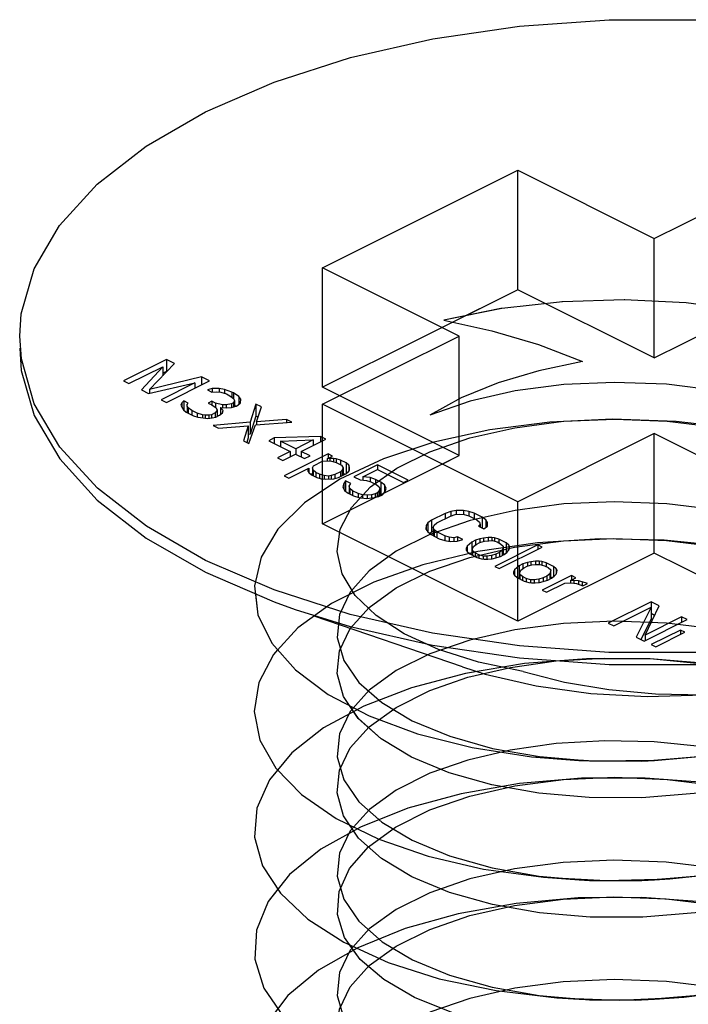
# Paper-space layout '005_EXP_CORICANT_PE_DRAWING_3_1' of a CAD drawing. Header units: millimetres. Extents: x 6 to 413, y 7 to 290.
# Tile 353 of 362: x 255.984 to 256.42, y 265.819 to 266.462. Entities that reach past the tile are written whole.
import ezdxf

# ---------------------------------------------------------------- set-up
doc = ezdxf.new("R2010")
doc.units = ezdxf.units.MM
doc.header["$LTSCALE"] = 23.1
doc.layers.get('0').update_dxf_attribs({"linetype": 'CONTINUOUS'})
doc.layers.add('124100000694A_M3X4P5_C_NI_BL130', color=7, linetype='CONTINUOUS')

# ---------------------------------------------------------------- blocks, each defined once
blk = doc.blocks.new('124100000694A_M3X4P5_C_NI_BL130', base_point=(256.39792, 265.95599))
at = {"layer": '124100000694A_M3X4P5_C_NI_BL130', "color": 7, "linetype": 'Continuous'}
for p, q in [((256.18155, 266.29966), (256.30882, 266.3633)), ((256.30882, 266.28535), (256.30882, 266.3633)), ((256.30882, 266.3633), (256.39792, 266.31875)), ((256.39792, 266.31875), (256.48702, 266.3633)), ((256.39792, 266.24081), (256.39792, 266.31875)), ((256.27064, 266.25511), (256.18155, 266.29966)), ((256.30882, 266.28535), (256.25949, 266.26068)), ((256.39792, 266.24081), (256.30882, 266.28535)), ((256.39792, 266.24081), (256.48702, 266.28535)), ((255.985, 266.24016), (255.98392, 266.25511)), ((256.18155, 266.21056), (256.27064, 266.25511)), ((256.27064, 266.17717), (256.27064, 266.25511)), ((256.07972, 266.23983), (256.05172, 266.22583)), ((256.0687, 266.22032), (256.08497, 266.23721)), ((256.07972, 266.23983), (256.07972, 266.23204)), ((256.08497, 266.23721), (256.07972, 266.23983)), ((256.05522, 266.22408), (256.07726, 266.23511)), ((256.07726, 266.23511), (256.06339, 266.22)), ((256.07726, 266.23511), (256.07726, 266.22921)), ((256.07972, 266.23204), (256.07726, 266.23081)), ((256.0799, 266.23195), (256.07972, 266.23204)), ((256.05172, 266.22583), (256.05522, 266.22408)), ((256.06805, 266.21767), (256.09827, 266.22461)), ((256.10247, 266.22846), (256.0687, 266.22032)), ((256.09827, 266.22461), (256.07622, 266.21358)), ((256.07972, 266.21183), (256.10772, 266.22583)), ((256.09827, 266.22461), (256.09827, 266.22111)), ((256.10247, 266.22846), (256.10247, 266.22321)), ((256.10772, 266.22583), (256.10247, 266.22846)), ((256.06339, 266.22), (256.06805, 266.21767)), ((256.0687, 266.22032), (256.0687, 266.21782)), ((256.10939, 266.22083), (256.10642, 266.21993)), ((256.10642, 266.21993), (256.10934, 266.21847)), ((256.10934, 266.21847), (256.11229, 266.21878)), ((256.1141, 266.22086), (256.10939, 266.22083)), ((256.10939, 266.22083), (256.10939, 266.21847)), ((256.11229, 266.21878), (256.11523, 266.2185)), ((256.1141, 266.22086), (256.1141, 266.2185)), ((256.11763, 266.22029), (256.1141, 266.22086)), ((256.11523, 266.2185), (256.11874, 266.21734)), ((256.11763, 266.22029), (256.11763, 266.21771)), ((256.12231, 266.21854), (256.11763, 266.22029)), ((256.11874, 266.21734), (256.12108, 266.21618)), ((256.12231, 266.21854), (256.12231, 266.21525)), ((256.12347, 266.21796), (256.12231, 266.21854)), ((256.12347, 266.21796), (256.12347, 266.21442)), ((256.12696, 266.21562), (256.12347, 266.21796)), ((256.07622, 266.21358), (256.07972, 266.21183)), ((256.08974, 266.21159), (256.08912, 266.21011)), ((256.09094, 266.21278), (256.08974, 266.21159)), ((256.08974, 266.21159), (256.08974, 266.20864)), ((256.09094, 266.21278), (256.09094, 266.20688)), ((256.09386, 266.21132), (256.09094, 266.21278)), ((256.09323, 266.20925), (256.09325, 266.21043)), ((256.09325, 266.21043), (256.09386, 266.21132)), ((256.10921, 266.21258), (256.10683, 266.21139)), ((256.10683, 266.21139), (256.10916, 266.21022)), ((256.10916, 266.21022), (256.11207, 266.20817)), ((256.10921, 266.21258), (256.10921, 266.21022)), ((256.11155, 266.21141), (256.10921, 266.21258)), ((256.11155, 266.21141), (256.11155, 266.20854)), ((256.11624, 266.21026), (256.11155, 266.21141)), ((256.1186, 266.21027), (256.11624, 266.21026)), ((256.11624, 266.21026), (256.11624, 266.20848)), ((256.12215, 266.21088), (256.1186, 266.21027)), ((256.1186, 266.21027), (256.1186, 266.20821)), ((256.12108, 266.21618), (256.1234, 266.21442)), ((256.12334, 266.21147), (256.12215, 266.21088)), ((256.12215, 266.21088), (256.12215, 266.20852)), ((256.12396, 266.21295), (256.12334, 266.21147)), ((256.12334, 266.21147), (256.12334, 266.2089)), ((256.1234, 266.21442), (256.12396, 266.21295)), ((256.12396, 266.21295), (256.12396, 266.20908)), ((256.12625, 266.21002), (256.12805, 266.2115)), ((256.12696, 266.21562), (256.12696, 266.2106)), ((256.1281, 266.21386), (256.12696, 266.21562)), ((256.12805, 266.2115), (256.1281, 266.21386)), ((256.13806, 266.21067), (256.13427, 266.19886)), ((256.13806, 266.21067), (256.13806, 266.20287)), ((256.14156, 266.20892), (256.13806, 266.21067)), ((256.30882, 266.14692), (256.18155, 266.21056)), ((256.08912, 266.21011), (256.08968, 266.20864)), ((256.08968, 266.20864), (256.09082, 266.20688)), ((256.09082, 266.20688), (256.09256, 266.20542)), ((256.09256, 266.20542), (256.09722, 266.20308)), ((256.09323, 266.20925), (256.09323, 266.20508)), ((256.0938, 266.20837), (256.09323, 266.20925)), ((256.0938, 266.20837), (256.0938, 266.2048)), ((256.09612, 266.20661), (256.0938, 266.20837)), ((256.09612, 266.20661), (256.09612, 266.20364)), ((256.09962, 266.20486), (256.09612, 266.20661)), ((256.09962, 266.20486), (256.09962, 266.20237)), ((256.10313, 266.2037), (256.09962, 266.20486)), ((256.11141, 266.20493), (256.10903, 266.20373)), ((256.11263, 266.2067), (256.11141, 266.20493)), ((256.11141, 266.20493), (256.11141, 266.20228)), ((256.11207, 266.20817), (256.11263, 266.2067)), ((256.11263, 266.2067), (256.11263, 266.20262)), ((256.11433, 266.20347), (256.11613, 266.20495)), ((256.11502, 266.20848), (256.11502, 266.20404)), ((256.11675, 266.20643), (256.11502, 266.20848)), ((256.11502, 266.20848), (256.11914, 266.20821)), ((256.11613, 266.20495), (256.11675, 266.20643)), ((256.11914, 266.20821), (256.1221, 266.20852)), ((256.1221, 266.20852), (256.12506, 266.20942)), ((256.12473, 266.20932), (256.12396, 266.20984)), ((256.12506, 266.20942), (256.12625, 266.21002)), ((256.13841, 266.19917), (256.14156, 266.20892)), ((256.09722, 266.20308), (256.10015, 266.20221)), ((256.10015, 266.20221), (256.10368, 266.20164)), ((256.10313, 266.2037), (256.10313, 266.20164)), ((256.10489, 266.20342), (256.10313, 266.2037)), ((256.10368, 266.20164), (256.10662, 266.20136)), ((256.10725, 266.20343), (256.10489, 266.20342)), ((256.10489, 266.20342), (256.10489, 266.20164)), ((256.10662, 266.20136), (256.10957, 266.20167)), ((256.10903, 266.20373), (256.10725, 266.20343)), ((256.10725, 266.20343), (256.10725, 266.20136)), ((256.10903, 266.20373), (256.10903, 266.20167)), ((256.10957, 266.20167), (256.11194, 266.20228)), ((256.13427, 266.19886), (256.11006, 266.19667)), ((256.11194, 266.20228), (256.11433, 266.20347)), ((256.11361, 266.20311), (256.11263, 266.20335)), ((256.13806, 266.20287), (256.13427, 266.19106)), ((256.13427, 266.19886), (256.13427, 266.19106)), ((256.13777, 266.19711), (256.16139, 266.199)), ((256.13939, 266.20221), (256.13806, 266.20287)), ((256.15789, 266.20075), (256.13841, 266.19917)), ((256.13841, 266.19917), (256.13841, 266.19711)), ((256.15789, 266.20075), (256.15789, 266.19872)), ((256.16139, 266.199), (256.15789, 266.20075)), ((256.11006, 266.19667), (256.11356, 266.19492)), ((256.11356, 266.19492), (256.13304, 266.19649)), ((256.13304, 266.19649), (256.12989, 266.18675)), ((256.13304, 266.19649), (256.13304, 266.1887)), ((256.13427, 266.19106), (256.13304, 266.19095)), ((256.13339, 266.185), (256.13777, 266.19711)), ((256.39792, 266.19147), (256.30882, 266.14692)), ((256.48702, 266.14692), (256.39792, 266.19147)), ((256.12989, 266.18675), (256.13339, 266.185)), ((256.13304, 266.1887), (256.13206, 266.18566)), ((256.14997, 266.18862), (256.1464, 266.18684)), ((256.1464, 266.18684), (256.1604, 266.17984)), ((256.18006, 266.18967), (256.14997, 266.18862)), ((256.14997, 266.18862), (256.14997, 266.18505)), ((256.15406, 266.18658), (256.17529, 266.18728)), ((256.15406, 266.18658), (256.15406, 266.18301)), ((256.16397, 266.18162), (256.15406, 266.18658)), ((256.17529, 266.18728), (256.16397, 266.18162)), ((256.16747, 266.17987), (256.18356, 266.18792)), ((256.17529, 266.18728), (256.17529, 266.18378)), ((256.18006, 266.18967), (256.18006, 266.18617)), ((256.18356, 266.18792), (256.18006, 266.18967)), ((256.1604, 266.17984), (256.15206, 266.17566)), ((256.15556, 266.17391), (256.1639, 266.17809)), ((256.18512, 266.1782), (256.15653, 266.1639)), ((256.1604, 266.17984), (256.1604, 266.17634)), ((256.1639, 266.17809), (256.16973, 266.17517)), ((256.16397, 266.18162), (256.16397, 266.17809)), ((256.16747, 266.17987), (256.16747, 266.1763)), ((256.17331, 266.17696), (256.16747, 266.17987)), ((256.18512, 266.1782), (256.18512, 266.17528)), ((256.18804, 266.17674), (256.18512, 266.1782)), ((256.15206, 266.17566), (256.15556, 266.17391)), ((256.16973, 266.17517), (256.17331, 266.17696)), ((256.17553, 266.17048), (256.18149, 266.17346)), ((256.18149, 266.17346), (256.18444, 266.17377)), ((256.18444, 266.17377), (256.18738, 266.17349)), ((256.18447, 266.17495), (256.18804, 266.17674)), ((256.18624, 266.17526), (256.18447, 266.17495)), ((256.18447, 266.17495), (256.18447, 266.17377)), ((256.1886, 266.17527), (256.18624, 266.17526)), ((256.18624, 266.17526), (256.18624, 266.17349)), ((256.18738, 266.17349), (256.19031, 266.17262)), ((256.1886, 266.17527), (256.1886, 266.17313)), ((256.19036, 266.17498), (256.1886, 266.17527)), ((256.19031, 266.17262), (256.19381, 266.17087)), ((256.19036, 266.17498), (256.19036, 266.17262)), ((256.19329, 266.17411), (256.19036, 266.17498)), ((256.19329, 266.17411), (256.19329, 266.17113)), ((256.19679, 266.17236), (256.19329, 266.17411)), ((256.19679, 266.17236), (256.19679, 266.16529)), ((256.19853, 266.1709), (256.19679, 266.17236)), ((256.25949, 266.17159), (256.27064, 266.17717)), ((256.15944, 266.16244), (256.17255, 266.16899)), ((256.17194, 266.16811), (256.17192, 266.16693)), ((256.17192, 266.16693), (256.17249, 266.16605)), ((256.17255, 266.16899), (256.17194, 266.16811)), ((256.17249, 266.16605), (256.17423, 266.16458)), ((256.17255, 266.16899), (256.17255, 266.16605)), ((256.17491, 266.1653), (256.17408, 266.16488)), ((256.17491, 266.16901), (256.17553, 266.17048)), ((256.17491, 266.16901), (256.17491, 266.16424)), ((256.17547, 266.16754), (256.17491, 266.16901)), ((256.17547, 266.16754), (256.17547, 266.16396)), ((256.17721, 266.16607), (256.17547, 266.16754)), ((256.17721, 266.16607), (256.17721, 266.16309)), ((256.17954, 266.1649), (256.17721, 266.16607)), ((256.19313, 266.16645), (256.18956, 266.16466)), ((256.19188, 266.16291), (256.19664, 266.16529)), ((256.19433, 266.16763), (256.19313, 266.16645)), ((256.19313, 266.16645), (256.19313, 266.16353)), ((256.19381, 266.17087), (256.19495, 266.16911)), ((256.19495, 266.16911), (256.19433, 266.16763)), ((256.19433, 266.16763), (256.19433, 266.16413)), ((256.19495, 266.16911), (256.19495, 266.16444)), ((256.196, 266.16497), (256.19495, 266.16549)), ((256.19664, 266.16529), (256.19844, 266.16677)), ((256.19844, 266.16677), (256.19905, 266.16766)), ((256.19853, 266.1709), (256.19853, 266.16677)), ((256.19909, 266.16943), (256.19853, 266.1709)), ((256.19905, 266.16766), (256.19909, 266.16943)), ((256.2174, 266.171), (256.20191, 266.16325)), ((256.2078, 266.16328), (256.21733, 266.16805)), ((256.21733, 266.16805), (256.23425, 266.15959)), ((256.2174, 266.171), (256.2174, 266.16805)), ((256.23723, 266.16108), (256.2174, 266.171)), ((256.15653, 266.1639), (256.15944, 266.16244)), ((256.17423, 266.16458), (256.17773, 266.16283)), ((256.17773, 266.16283), (256.18066, 266.16196)), ((256.17954, 266.1649), (256.17954, 266.16229)), ((256.18247, 266.16403), (256.17954, 266.1649)), ((256.18066, 266.16196), (256.1836, 266.16168)), ((256.18247, 266.16403), (256.18247, 266.16168)), ((256.18541, 266.16376), (256.18247, 266.16403)), ((256.1836, 266.16168), (256.18891, 266.16201)), ((256.18718, 266.16406), (256.18541, 266.16376)), ((256.18541, 266.16376), (256.18541, 266.16179)), ((256.18956, 266.16466), (256.18718, 266.16406)), ((256.18718, 266.16406), (256.18718, 266.1619)), ((256.18891, 266.16201), (256.19188, 266.16291)), ((256.18956, 266.16466), (256.18956, 266.1622)), ((256.19533, 266.1588), (256.19469, 266.15673)), ((256.19654, 266.16057), (256.19533, 266.1588)), ((256.19533, 266.1588), (256.19533, 266.15541)), ((256.19654, 266.16057), (256.19654, 266.15383)), ((256.20004, 266.15882), (256.19654, 266.16057)), ((256.19883, 266.15705), (256.20004, 266.15882)), ((256.20191, 266.16325), (256.20599, 266.16121)), ((256.20599, 266.16121), (256.21011, 266.16094)), ((256.2078, 266.16328), (256.2078, 266.16109)), ((256.21251, 266.16272), (256.2078, 266.16328)), ((256.21011, 266.16094), (256.21304, 266.16007)), ((256.21251, 266.16272), (256.21251, 266.16023)), ((256.21602, 266.16156), (256.21251, 266.16272)), ((256.21304, 266.16007), (256.21654, 266.15832)), ((256.21602, 266.16156), (256.21602, 266.15858)), ((256.21952, 266.15981), (256.21602, 266.16156)), ((256.21952, 266.15981), (256.21952, 266.15201)), ((256.22184, 266.15805), (256.21952, 266.15981)), ((256.23425, 266.15959), (256.23723, 266.16108)), ((256.19469, 266.15673), (256.19582, 266.15438)), ((256.19582, 266.15438), (256.19814, 266.15262)), ((256.19814, 266.15262), (256.20164, 266.15087)), ((256.19883, 266.15705), (256.19883, 266.15228)), ((256.19939, 266.15558), (256.19883, 266.15705)), ((256.19939, 266.15558), (256.19939, 266.152)), ((256.20112, 266.15411), (256.19939, 266.15558)), ((256.20112, 266.15411), (256.20112, 266.15113)), ((256.20462, 266.15236), (256.20112, 266.15411)), ((256.20462, 266.15236), (256.20462, 266.14989)), ((256.20755, 266.15149), (256.20462, 266.15236)), ((256.21701, 266.15272), (256.21582, 266.15213)), ((256.21654, 266.15832), (256.21828, 266.15685)), ((256.21821, 266.15391), (256.21701, 266.15272)), ((256.21701, 266.15272), (256.21701, 266.15012)), ((256.21884, 266.15538), (256.21821, 266.15391)), ((256.21821, 266.15391), (256.21821, 266.15037)), ((256.21828, 266.15685), (256.21884, 266.15538)), ((256.21884, 266.15538), (256.21884, 266.15072)), ((256.22052, 266.15156), (256.22234, 266.15363)), ((256.22184, 266.15805), (256.22184, 266.15307)), ((256.22297, 266.1557), (256.22184, 266.15805)), ((256.22234, 266.15363), (256.22297, 266.1557)), ((256.20164, 266.15087), (256.20516, 266.14971)), ((256.20516, 266.14971), (256.20986, 266.14915)), ((256.20755, 266.15149), (256.20755, 266.14942)), ((256.21049, 266.15121), (256.20755, 266.15149)), ((256.20986, 266.14915), (256.21399, 266.14946)), ((256.21345, 266.15152), (256.21049, 266.15121)), ((256.21049, 266.15121), (256.21049, 266.14915)), ((256.21582, 266.15213), (256.21345, 266.15152)), ((256.21345, 266.15152), (256.21345, 266.14946)), ((256.21399, 266.14946), (256.21814, 266.15037)), ((256.21582, 266.15213), (256.21582, 266.14986)), ((256.21814, 266.15037), (256.22052, 266.15156)), ((256.21952, 266.15201), (256.21884, 266.15236)), ((256.22028, 266.15144), (256.21952, 266.15201)), ((256.26509, 266.14059), (256.26153, 266.1394)), ((256.26864, 266.1412), (256.26509, 266.14059)), ((256.26509, 266.14059), (256.26509, 266.13765)), ((256.27336, 266.14123), (256.26864, 266.1412)), ((256.26864, 266.1412), (256.26864, 266.13855)), ((256.27336, 266.14123), (256.27336, 266.13858)), ((256.27689, 266.14066), (256.27336, 266.14123)), ((256.27689, 266.14066), (256.27689, 266.13771)), ((256.2804, 266.1395), (256.27689, 266.14066)), ((256.2502, 266.13315), (256.24898, 266.13137)), ((256.2526, 266.13493), (256.2502, 266.13315)), ((256.2502, 266.13315), (256.2502, 266.12725)), ((256.26153, 266.1394), (256.2526, 266.13493)), ((256.2526, 266.13493), (256.2526, 266.12713)), ((256.2543, 266.1317), (256.2561, 266.13318)), ((256.2561, 266.13318), (256.26503, 266.13765)), ((256.26153, 266.1394), (256.26153, 266.1359)), ((256.26503, 266.13765), (256.268, 266.13855)), ((256.268, 266.13855), (256.27095, 266.13886)), ((256.27095, 266.13886), (256.27389, 266.13858)), ((256.27389, 266.13858), (256.27682, 266.13771)), ((256.27682, 266.13771), (256.28207, 266.13508)), ((256.2804, 266.1395), (256.2804, 266.13592)), ((256.28565, 266.13687), (256.2804, 266.1395)), ((256.28207, 266.13508), (256.28381, 266.13362)), ((256.28381, 266.13362), (256.28437, 266.13215)), ((256.28565, 266.13687), (256.28565, 266.12972)), ((256.28797, 266.13512), (256.28565, 266.13687)), ((256.28797, 266.13512), (256.28797, 266.13018)), ((256.28911, 266.13335), (256.28797, 266.13512)), ((256.28906, 266.13099), (256.28911, 266.13335)), ((256.24898, 266.13137), (256.24893, 266.12901)), ((256.24893, 266.12901), (256.25008, 266.12725)), ((256.24898, 266.13137), (256.24898, 266.12901)), ((256.25008, 266.12725), (256.2524, 266.1255)), ((256.2526, 266.12713), (256.2514, 266.12625)), ((256.25368, 266.12767), (256.2526, 266.12713)), ((256.25368, 266.13022), (256.2543, 266.1317)), ((256.25368, 266.13022), (256.25368, 266.12486)), ((256.25423, 266.12875), (256.25368, 266.13022)), ((256.25423, 266.12875), (256.25423, 266.12458)), ((256.25597, 266.12728), (256.25423, 266.12875)), ((256.25597, 266.12728), (256.25597, 266.12371)), ((256.26122, 266.12466), (256.25597, 266.12728)), ((256.28437, 266.13215), (256.28317, 266.13096)), ((256.28317, 266.13096), (256.28667, 266.12921)), ((256.28437, 266.13215), (256.28437, 266.13036)), ((256.28667, 266.12921), (256.28906, 266.13099)), ((256.2524, 266.1255), (256.25765, 266.12287)), ((256.25765, 266.12287), (256.26116, 266.12171)), ((256.26116, 266.12171), (256.26468, 266.12114)), ((256.26122, 266.12466), (256.26122, 266.12171)), ((256.26415, 266.12379), (256.26122, 266.12466)), ((256.26415, 266.12379), (256.26415, 266.12114)), ((256.26709, 266.12351), (256.26415, 266.12379)), ((256.26468, 266.12114), (256.2694, 266.12116)), ((256.26946, 266.12411), (256.26709, 266.12351)), ((256.26709, 266.12351), (256.26709, 266.12115)), ((256.2694, 266.12116), (256.27296, 266.12236)), ((256.26946, 266.12411), (256.26946, 266.12116)), ((256.27296, 266.12236), (256.26946, 266.12411)), ((256.27882, 266.12062), (256.27582, 266.11796)), ((256.28121, 266.12182), (256.27882, 266.12062)), ((256.27882, 266.12062), (256.27882, 266.11283)), ((256.28417, 266.12272), (256.28121, 266.12182)), ((256.28121, 266.12182), (256.28121, 266.11873)), ((256.28174, 266.11917), (256.28412, 266.12036)), ((256.28412, 266.12036), (256.28709, 266.12126)), ((256.28654, 266.12332), (256.28417, 266.12272)), ((256.28417, 266.12272), (256.28417, 266.12036)), ((256.2895, 266.12363), (256.28654, 266.12332)), ((256.28654, 266.12332), (256.28654, 266.12109)), ((256.28709, 266.12126), (256.29004, 266.12157)), ((256.29185, 266.12364), (256.2895, 266.12363)), ((256.2895, 266.12363), (256.2895, 266.12157)), ((256.29004, 266.12157), (256.2924, 266.12158)), ((256.29185, 266.12364), (256.29185, 266.12158)), ((256.29362, 266.12335), (256.29185, 266.12364)), ((256.2924, 266.12158), (256.29533, 266.12071)), ((256.29362, 266.12335), (256.29362, 266.12122)), ((256.29655, 266.12249), (256.29362, 266.12335)), ((256.29533, 266.12071), (256.29766, 266.11954)), ((256.29655, 266.12249), (256.29655, 266.1201)), ((256.30121, 266.12015), (256.29655, 266.12249)), ((256.2752, 266.11648), (256.27517, 266.1153)), ((256.27517, 266.1153), (256.27574, 266.11442)), ((256.27582, 266.11796), (256.2752, 266.11648)), ((256.2752, 266.11648), (256.2752, 266.1153)), ((256.27574, 266.11442), (256.27748, 266.11295)), ((256.27582, 266.11796), (256.27582, 266.11442)), ((256.27929, 266.11503), (256.27932, 266.11621)), ((256.27929, 266.11503), (256.27929, 266.11205)), ((256.28103, 266.11356), (256.27929, 266.11503)), ((256.27932, 266.11621), (256.27994, 266.11768)), ((256.27994, 266.11768), (256.28174, 266.11917)), ((256.32182, 266.11879), (256.29382, 266.10479)), ((256.29696, 266.11394), (256.29457, 266.11275)), ((256.29673, 266.10333), (256.32473, 266.11733)), ((256.29876, 266.11542), (256.29696, 266.11394)), ((256.29696, 266.11394), (256.29696, 266.11114)), ((256.29766, 266.11954), (256.2994, 266.11808)), ((256.29938, 266.1169), (256.29876, 266.11542)), ((256.29876, 266.11542), (256.29876, 266.11192)), ((256.2994, 266.11808), (256.29938, 266.1169)), ((256.29938, 266.1169), (256.29938, 266.11223)), ((256.29987, 266.11248), (256.30167, 266.11396)), ((256.30121, 266.12015), (256.30121, 266.11359)), ((256.30295, 266.11869), (256.30121, 266.12015)), ((256.30167, 266.11396), (256.30288, 266.11515)), ((256.30288, 266.11515), (256.3035, 266.11663)), ((256.30295, 266.11869), (256.30295, 266.11533)), ((256.30352, 266.11781), (256.30295, 266.11869)), ((256.3035, 266.11663), (256.30352, 266.11781)), ((256.32182, 266.11879), (256.32182, 266.11587)), ((256.32473, 266.11733), (256.32182, 266.11879)), ((256.27748, 266.11295), (256.28215, 266.11062)), ((256.27882, 266.11283), (256.27843, 266.11248)), ((256.27929, 266.11307), (256.27882, 266.11283)), ((256.28103, 266.11356), (256.28103, 266.11118)), ((256.28337, 266.11239), (256.28103, 266.11356)), ((256.28215, 266.11062), (256.28508, 266.10975)), ((256.28337, 266.11239), (256.28337, 266.11026)), ((256.28629, 266.11153), (256.28337, 266.11239)), ((256.28508, 266.10975), (256.28684, 266.10947)), ((256.28865, 266.11154), (256.28629, 266.11153)), ((256.28629, 266.11153), (256.28629, 266.10947)), ((256.28684, 266.10947), (256.2892, 266.10948)), ((256.29161, 266.11185), (256.28865, 266.11154)), ((256.28865, 266.11154), (256.28865, 266.10948)), ((256.2892, 266.10948), (256.29215, 266.10979)), ((256.29457, 266.11275), (256.29161, 266.11185)), ((256.29161, 266.11185), (256.29161, 266.10979)), ((256.29215, 266.10979), (256.29749, 266.11129)), ((256.29457, 266.11275), (256.29457, 266.11047)), ((256.29749, 266.11129), (256.29987, 266.11248)), ((256.30029, 266.11282), (256.2994, 266.11326)), ((256.31746, 266.10786), (256.31509, 266.10726)), ((256.32041, 266.10817), (256.31746, 266.10786)), ((256.31746, 266.10786), (256.31746, 266.10563)), ((256.32277, 266.10818), (256.32041, 266.10817)), ((256.32041, 266.10817), (256.32041, 266.10611)), ((256.32277, 266.10818), (256.32277, 266.10612)), ((256.32454, 266.1079), (256.32277, 266.10818)), ((256.32454, 266.1079), (256.32454, 266.10576)), ((256.32746, 266.10703), (256.32454, 266.1079)), ((256.29382, 266.10479), (256.29673, 266.10333)), ((256.30612, 266.10102), (256.30609, 266.09984)), ((256.30674, 266.1025), (256.30612, 266.10102)), ((256.30974, 266.10516), (256.30674, 266.1025)), ((256.30674, 266.1025), (256.30674, 266.09896)), ((256.31212, 266.10636), (256.30974, 266.10516)), ((256.30974, 266.10516), (256.30974, 266.09737)), ((256.31024, 266.10075), (256.31086, 266.10222)), ((256.31086, 266.10222), (256.31266, 266.10371)), ((256.31509, 266.10726), (256.31212, 266.10636)), ((256.31212, 266.10636), (256.31212, 266.10327)), ((256.31266, 266.10371), (256.31504, 266.1049)), ((256.31504, 266.1049), (256.31801, 266.1058)), ((256.31509, 266.10726), (256.31509, 266.1049)), ((256.31801, 266.1058), (256.32096, 266.10611)), ((256.32096, 266.10611), (256.32332, 266.10612)), ((256.32332, 266.10612), (256.32625, 266.10525)), ((256.32625, 266.10525), (256.32858, 266.10409)), ((256.32746, 266.10703), (256.32746, 266.10464)), ((256.33213, 266.10469), (256.32746, 266.10703)), ((256.32858, 266.10409), (256.33032, 266.10262)), ((256.33029, 266.10144), (256.32967, 266.09996)), ((256.33032, 266.10262), (256.33029, 266.10144)), ((256.33029, 266.10144), (256.33029, 266.09677)), ((256.33213, 266.10469), (256.33213, 266.09813)), ((256.33387, 266.10323), (256.33213, 266.10469)), ((256.33379, 266.09969), (256.33442, 266.10117)), ((256.33387, 266.10323), (256.33387, 266.09987)), ((256.33444, 266.10235), (256.33387, 266.10323)), ((256.33442, 266.10117), (256.33444, 266.10235)), ((256.30609, 266.09984), (256.30666, 266.09896)), ((256.30666, 266.09896), (256.3084, 266.09749)), ((256.3084, 266.09749), (256.31307, 266.09516)), ((256.30974, 266.09737), (256.30935, 266.09702)), ((256.31021, 266.09761), (256.30974, 266.09737)), ((256.31021, 266.09957), (256.31024, 266.10075)), ((256.31021, 266.09957), (256.31021, 266.09659)), ((256.31195, 266.0981), (256.31021, 266.09957)), ((256.31195, 266.0981), (256.31195, 266.09572)), ((256.31428, 266.09694), (256.31195, 266.0981)), ((256.31307, 266.09516), (256.316, 266.09429)), ((256.31428, 266.09694), (256.31428, 266.0948)), ((256.31721, 266.09607), (256.31428, 266.09694)), ((256.31957, 266.09608), (256.31721, 266.09607)), ((256.31721, 266.09607), (256.31721, 266.09401)), ((256.32252, 266.09639), (256.31957, 266.09608)), ((256.31957, 266.09608), (256.31957, 266.09402)), ((256.32549, 266.09729), (256.32252, 266.09639)), ((256.32252, 266.09639), (256.32252, 266.09433)), ((256.32307, 266.09433), (256.32841, 266.09583)), ((256.3438, 266.09886), (256.32473, 266.08933)), ((256.32787, 266.09848), (256.32549, 266.09729)), ((256.32549, 266.09729), (256.32549, 266.09501)), ((256.32967, 266.09996), (256.32787, 266.09848)), ((256.32787, 266.09848), (256.32787, 266.09568)), ((256.32841, 266.09583), (256.33079, 266.09702)), ((256.32967, 266.09996), (256.32967, 266.09646)), ((256.3312, 266.09736), (256.33032, 266.09781)), ((256.33079, 266.09702), (256.33259, 266.09851)), ((256.33259, 266.09851), (256.33379, 266.09969)), ((256.34314, 266.09561), (256.34672, 266.0974)), ((256.3455, 266.09563), (256.34314, 266.09561)), ((256.34314, 266.09561), (256.34314, 266.09414)), ((256.3438, 266.09886), (256.3438, 266.09594)), ((256.34672, 266.0974), (256.3438, 266.09886)), ((256.3455, 266.09563), (256.3455, 266.09385)), ((256.34844, 266.09535), (256.3455, 266.09563)), ((256.34844, 266.09535), (256.34844, 266.09314)), ((256.35079, 266.09477), (256.34844, 266.09535)), ((256.35079, 266.09477), (256.35079, 266.09231)), ((256.3543, 266.09361), (256.35079, 266.09477)), ((256.19955, 266.07342), (256.14983, 266.08939)), ((256.316, 266.09429), (256.31776, 266.09401)), ((256.31776, 266.09401), (256.32012, 266.09402)), ((256.32012, 266.09402), (256.32307, 266.09433)), ((256.32473, 266.08933), (256.32765, 266.08787)), ((256.32765, 266.08787), (256.33957, 266.09383)), ((256.33957, 266.09383), (256.3437, 266.09414)), ((256.3437, 266.09414), (256.34722, 266.09357)), ((256.34722, 266.09357), (256.35132, 266.09212)), ((256.35132, 266.09212), (256.3543, 266.09361)), ((256.3959, 266.08174), (256.3679, 266.06774)), ((256.3959, 266.08174), (256.3959, 266.07395)), ((256.40115, 266.07912), (256.3959, 266.08174)), ((256.3714, 266.06599), (256.39583, 266.07821)), ((256.39583, 266.07821), (256.38599, 266.0587)), ((256.39191, 266.05991), (256.40115, 266.07912)), ((256.39583, 266.07821), (256.39583, 266.07041)), ((256.27276, 266.03921), (256.17607, 266.07238)), ((256.39583, 266.07041), (256.38912, 266.05712)), ((256.39124, 266.05608), (256.41924, 266.07008)), ((256.41574, 266.07183), (256.39191, 266.05991)), ((256.39813, 266.07284), (256.3959, 266.07395)), ((256.41574, 266.07183), (256.41574, 266.06833)), ((256.41924, 266.07008), (256.41574, 266.07183)), ((256.3679, 266.06774), (256.3714, 266.06599)), ((256.41497, 266.06327), (256.3959, 266.05374)), ((256.41497, 266.06327), (256.41497, 266.06036)), ((256.41789, 266.06182), (256.41497, 266.06327)), ((256.38599, 266.0587), (256.39124, 266.05608)), ((256.39191, 266.05991), (256.39191, 266.05641)), ((256.39882, 266.05228), (256.41789, 266.06182)), ((256.3959, 266.05374), (256.39882, 266.05228)), ((256.20483, 266.00554), (256.19917, 266.01396)), ((256.20489, 265.92752), (256.19925, 265.9359)), ((256.20607, 265.84828), (256.19939, 265.85765))]:
    blk.add_line(p, q, dxfattribs=at)
for points in [[(256.10518, 266.40148), (256.14986, 266.42084), (256.19961, 266.43682), (256.25335, 266.44908), (256.30988, 266.45737), (256.36839, 266.46158), (256.4275, 266.46158), (256.48595, 266.45737), (256.54257, 266.44906), (256.59629, 266.4368), (256.64601, 266.42083), (256.69065, 266.40149), (256.72931, 266.37918), (256.76123, 266.35435), (256.78576, 266.32752), (256.8024, 266.29924), (256.81084, 266.27005), (256.81192, 266.25511)], [(255.98392, 266.25511), (255.98495, 266.26967), (255.99329, 266.29891), (256.00985, 266.32721), (256.03438, 266.35414), (256.06639, 266.37909), (256.10518, 266.40148)], [(255.98392, 266.24731), (255.98497, 266.23255), (255.99338, 266.20331), (256.01002, 266.17498), (256.03456, 266.14811), (256.0665, 266.12326), (256.10518, 266.10094)], [(256.14983, 266.08939), (256.10519, 266.10873), (256.06653, 266.13104), (256.03461, 266.15586), (256.01008, 266.18269), (255.99344, 266.21097), (255.985, 266.24016)], [(256.10518, 266.10094), (256.14982, 266.0816), (256.16368, 266.07663)], [(256.13764, 266.08688), (256.13933, 266.07319), (256.14834, 266.0547)], [(256.16368, 266.07663), (256.19951, 266.06563), (256.25324, 266.05337), (256.30992, 266.04504), (256.36839, 266.04084), (256.42745, 266.04084), (256.48592, 266.04504), (256.5426, 266.05337), (256.59633, 266.06563), (256.63216, 266.07663)], [(256.59623, 266.0734), (256.54249, 266.06114), (256.48596, 266.05284), (256.42745, 266.04864), (256.36834, 266.04864), (256.30988, 266.05284), (256.25327, 266.06115), (256.19955, 266.07342)], [(256.1522, 266.05033), (256.14944, 266.04733), (256.13988, 266.029), (256.13693, 266.01016), (256.14065, 265.99138), (256.15096, 265.97312)], [(256.14834, 266.0547), (256.16378, 266.03723), (256.18521, 266.02125)], [(256.27277, 266.03921), (256.28753, 266.03456), (256.3208, 266.02674), (256.3564, 266.02177), (256.39323, 266.01983), (256.43015, 266.02098)], [(256.18521, 266.02125), (256.21194, 266.00729), (256.24351, 265.99562), (256.27918, 265.98662), (256.31786, 265.98061), (256.34858, 265.97818)], [(256.32259, 265.95672), (256.29202, 265.96215), (256.26404, 265.97008), (256.23961, 265.98026), (256.21974, 265.9922), (256.20483, 266.00554)], [(256.39797, 265.97819), (256.44155, 265.98211), (256.48188, 265.98919), (256.52033, 265.99949)], [(256.15096, 265.97312), (256.16769, 265.95588), (256.19033, 265.94024)], [(256.34858, 265.97818), (256.35848, 265.97781), (256.39797, 265.97819)], [(256.34898, 265.97816), (256.3557, 265.97781), (256.38986, 265.97778), (256.39795, 265.97819)], [(256.15214, 265.97191), (256.14682, 265.96548), (256.13867, 265.94697), (256.13718, 265.92812), (256.14231, 265.90944)], [(256.45705, 265.96215), (256.424, 265.95664), (256.38978, 265.95384), (256.35548, 265.95388), (256.32259, 265.95672)], [(256.19033, 265.94024), (256.21821, 265.92669), (256.25047, 265.91562), (256.28657, 265.90725), (256.32561, 265.90187), (256.34881, 265.90023)], [(256.32297, 265.87873), (256.29235, 265.88413), (256.2643, 265.89205), (256.23979, 265.90223), (256.21985, 265.91418), (256.20489, 265.92752)], [(256.398, 265.90025), (256.40808, 265.90083), (256.44946, 265.90528), (256.4896, 265.91302), (256.52748, 265.9239)], [(256.14231, 265.90944), (256.15396, 265.89145), (256.17181, 265.87462), (256.19538, 265.85948)], [(256.34881, 265.90023), (256.36646, 265.8997), (256.398, 265.90025)], [(256.3491, 265.90021), (256.3556, 265.89988), (256.38985, 265.89984), (256.39797, 265.90025)], [(256.15227, 265.89406), (256.14592, 265.88609), (256.1383, 265.86745), (256.13737, 265.84842), (256.14323, 265.82961)], [(256.45749, 265.8843), (256.42452, 265.87876), (256.39038, 265.87592), (256.35603, 265.87592), (256.32297, 265.87873)], [(256.19538, 265.85948), (256.22419, 265.84638), (256.25762, 265.83572), (256.29468, 265.8279), (256.33431, 265.82319), (256.34882, 265.82229)], [(256.32421, 265.80063), (256.29368, 265.80589), (256.26587, 265.81357), (256.24149, 265.82345), (256.22138, 265.83514), (256.20607, 265.84828)], [(256.39798, 265.82231), (256.41711, 265.82357), (256.45849, 265.82877), (256.49828, 265.83724), (256.53548, 265.84879)], [(256.14323, 265.82961), (256.15564, 265.81156), (256.17433, 265.79478), (256.19879, 265.77973)], [(256.34882, 265.82229), (256.37529, 265.82172), (256.39798, 265.82231)], [(256.34899, 265.82228), (256.38542, 265.82174), (256.39796, 265.82231)]]:
    blk.add_lwpolyline(points, dxfattribs=at)

psp = doc.layouts.new('005_EXP_CORICANT_PE_DRAWING_3_1')

# ---------------------------------------------------------------- linework, layer by layer
at = {"color": 2, "linetype": 'Continuous'}
for p, q in [((256.18155, 266.29966), (256.30882, 266.3633)), ((256.30882, 266.3633), (256.39792, 266.31875)), ((256.39792, 266.31875), (256.48702, 266.3633)), ((256.27064, 266.25511), (256.18155, 266.29966)), ((256.18155, 266.21056), (256.27064, 266.25511)), ((256.30882, 266.14692), (256.18155, 266.21056)), ((256.39792, 266.19147), (256.30882, 266.14692)), ((256.48702, 266.14692), (256.39792, 266.19147))]:
    psp.add_line(p, q, dxfattribs=at)
at = {"color": 6, "linetype": 'Continuous'}
for p, q in [((256.30882, 266.28535), (256.30882, 266.3633)), ((256.39792, 266.24081), (256.39792, 266.31875)), ((256.18155, 266.22171), (256.18155, 266.29966)), ((256.30882, 266.28535), (256.18155, 266.22171)), ((256.39792, 266.24081), (256.30882, 266.28535)), ((256.39792, 266.24081), (256.48702, 266.28535)), ((256.33806, 266.27754), (256.33748, 266.27751)), ((256.37869, 266.27872), (256.37828, 266.27873)), ((256.27064, 266.17717), (256.27064, 266.25511)), ((256.27064, 266.17717), (256.18155, 266.22171)), ((256.18155, 266.13262), (256.18155, 266.21056)), ((256.39792, 266.11353), (256.39792, 266.19147)), ((256.18155, 266.13262), (256.27064, 266.17717)), ((256.30882, 266.06898), (256.30882, 266.14692)), ((256.30882, 266.06898), (256.18155, 266.13262)), ((256.39792, 266.11353), (256.30882, 266.06898)), ((256.48702, 266.06898), (256.39792, 266.11353))]:
    psp.add_line(p, q, dxfattribs=at)
at = {"color": 2, "linetype": 'Continuous'}
for points in [[(256.5594, 266.05401), (256.58515, 266.06889), (256.60643, 266.08604), (256.62217, 266.10481), (256.63181, 266.12443), (256.63534, 266.14482), (256.63249, 266.16546), (256.62327, 266.18566), (256.60817, 266.20464), (256.58729, 266.22237), (256.56089, 266.23846), (256.52997, 266.25221), (256.49575, 266.26322), (256.45848, 266.27145), (256.41866, 266.27672), (256.37828, 266.27873), (256.33806, 266.27754), (256.29837, 266.2731), (256.26052, 266.26549)], [(256.26052, 266.26549), (256.29193, 266.25861), (256.32231, 266.24959), (256.35115, 266.2385)], [(256.35115, 266.2385), (256.32247, 266.23251), (256.29599, 266.22458), (256.27191, 266.21475), (256.25155, 266.20359)], [(256.54429, 266.01825), (256.56631, 266.03328), (256.58394, 266.05013), (256.59639, 266.0682), (256.60333, 266.08684), (256.60473, 266.10605), (256.60044, 266.12517), (256.59064, 266.14358), (256.57565, 266.16091), (256.55572, 266.17689), (256.5313, 266.19113), (256.50336, 266.20309), (256.47271, 266.21258), (256.43995, 266.21947), (256.40585, 266.22361), (256.37175, 266.2249), (256.33888, 266.22345), (256.30716, 266.21931), (256.27769, 266.2126), (256.25155, 266.20359)], [(256.25155, 266.17964), (256.27753, 266.18861), (256.30689, 266.19532), (256.33874, 266.19949), (256.37205, 266.20096), (256.4064, 266.19962), (256.44053, 266.19542), (256.47343, 266.18845), (256.50419, 266.17884), (256.53199, 266.16683), (256.55609, 266.15269), (256.57588, 266.13675), (256.59082, 266.11938), (256.60054, 266.10098), (256.60474, 266.08198), (256.60332, 266.06284), (256.59636, 266.0442), (256.58396, 266.02622), (256.56643, 266.00944), (256.54429, 265.9943)], [(256.31236, 266.03616), (256.28328, 266.04223), (256.25716, 266.05053), (256.23466, 266.06078), (256.21639, 266.07268), (256.2028, 266.08586), (256.19425, 266.09994), (256.19095, 266.11449), (256.19301, 266.12909), (256.20034, 266.14331), (256.21278, 266.15674), (256.22999, 266.16897), (256.25155, 266.17964)], [(256.54429, 265.9403), (256.56629, 265.95532), (256.58392, 265.97217), (256.59637, 265.99023), (256.60333, 266.00887), (256.60474, 266.02803), (256.6005, 266.04707), (256.59071, 266.06553), (256.57575, 266.08288), (256.55586, 266.09885), (256.53148, 266.11309), (256.50357, 266.12507), (256.47302, 266.13456), (256.44023, 266.14148), (256.40603, 266.14565), (256.37189, 266.14696), (256.33896, 266.14551), (256.30717, 266.14137), (256.27768, 266.13466), (256.25155, 266.12564)], [(256.25155, 266.12564), (256.22954, 266.1147), (256.21192, 266.10198), (256.19945, 266.08804), (256.19251, 266.07347), (256.1911, 266.0584), (256.19537, 266.04344), (256.20515, 266.02911), (256.22014, 266.01586), (256.24003, 266.00399), (256.26443, 265.99389), (256.29234, 265.98602), (256.32295, 265.98062), (256.3557, 265.97782), (256.38986, 265.97778), (256.42397, 265.98058), (256.45688, 265.98606), (256.48864, 265.99429), (256.51814, 266.00512), (256.54429, 266.01825)], [(256.25155, 266.1017), (256.27748, 266.11065), (256.30678, 266.11735), (256.33857, 266.12153), (256.37158, 266.12301), (256.40577, 266.12173), (256.4401, 266.11755), (256.47308, 266.1106), (256.50367, 266.10109), (256.53169, 266.08904), (256.55616, 266.0747), (256.57606, 266.05862), (256.591, 266.04118), (256.60069, 266.02261), (256.60478, 266.00361), (256.60325, 265.9846), (256.5963, 265.96614), (256.58393, 265.94824), (256.56639, 265.93146), (256.54429, 265.91636)], [(256.54429, 265.9943), (256.51833, 265.98126), (256.48892, 265.97043), (256.45705, 265.96215), (256.424, 265.95663), (256.38978, 265.95384), (256.35548, 265.95388), (256.32259, 265.95672), (256.29202, 265.96215), (256.26404, 265.97008), (256.23961, 265.98026), (256.21974, 265.9922), (256.20482, 266.00554), (256.19516, 266.01995), (256.19106, 266.03485), (256.19259, 266.04979), (256.19953, 266.06421), (256.2119, 266.07802), (256.22943, 266.0907), (256.25155, 266.1017)], [(256.54429, 265.86236), (256.56627, 265.87736), (256.58388, 265.89419), (256.59636, 265.91225), (256.60331, 265.93089), (256.60475, 265.95001), (256.60053, 265.96904), (256.59073, 265.98756), (256.57576, 266.00492), (256.55589, 266.02089), (256.53151, 266.03513), (256.5036, 266.04712), (256.47311, 266.05659), (256.44018, 266.06354), (256.40589, 266.06772), (256.37173, 266.06902), (256.33876, 266.06755), (256.30696, 266.06339), (256.2776, 266.05669), (256.25155, 266.0477)], [(256.25155, 266.0477), (256.22956, 266.03677), (256.21194, 266.02406), (256.19947, 266.01013), (256.19252, 265.99556), (256.19109, 265.98052), (256.19532, 265.9656), (256.2051, 265.95123), (256.22007, 265.93797), (256.23994, 265.9261), (256.26432, 265.91599), (256.29222, 265.90811), (256.32275, 265.9027), (256.3556, 265.89988), (256.38985, 265.89984), (256.424, 265.90264), (256.45695, 265.90813), (256.48876, 265.91638), (256.51819, 265.9272), (256.54429, 265.9403)], [(256.25155, 266.02376), (256.27636, 266.03239), (256.30402, 266.03891), (256.33398, 266.04316), (256.36522, 266.045), (256.39744, 266.04436), (256.42998, 266.04115), (256.4618, 266.03539), (256.4919, 266.0272)], [(256.31236, 266.03616), (256.33926, 266.02928), (256.36821, 266.02438), (256.39872, 266.02157), (256.43015, 266.02098)], [(256.54429, 265.91636), (256.51839, 265.90334), (256.48922, 265.89258), (256.45749, 265.8843), (256.42452, 265.87876), (256.39038, 265.87592), (256.35604, 265.87592), (256.32297, 265.87873), (256.29235, 265.88413), (256.2643, 265.89205), (256.2398, 265.90223), (256.21985, 265.91418), (256.20489, 265.92752), (256.19516, 265.94198), (256.19107, 265.95692), (256.19258, 265.97184), (256.19955, 265.98628), (256.21192, 266.00011), (256.22947, 266.01277), (256.25155, 266.02376)], [(256.4919, 265.97321), (256.46189, 265.98137), (256.4303, 265.98711), (256.39792, 265.99033), (256.36554, 265.99101), (256.33395, 265.98916), (256.30394, 265.9849), (256.27625, 265.97836), (256.25155, 265.96976)], [(256.25155, 265.96976), (256.22953, 265.95881), (256.21201, 265.94619), (256.19956, 265.93231), (256.19254, 265.9177), (256.1911, 265.90258), (256.19535, 265.88758), (256.20519, 265.87319), (256.22028, 265.85987), (256.24021, 265.84802), (256.26439, 265.83802), (256.29219, 265.83018), (256.32283, 265.82475), (256.35553, 265.82194), (256.38944, 265.82188), (256.4236, 265.82465), (256.45682, 265.83016), (256.48868, 265.83841), (256.51813, 265.84923), (256.54429, 265.86236)], [(256.25155, 265.94581), (256.27754, 265.95478), (256.30689, 265.96149), (256.33874, 265.96566), (256.37205, 265.96713), (256.4064, 265.96579), (256.44053, 265.9616), (256.47343, 265.95462), (256.50419, 265.94502), (256.53199, 265.933), (256.5561, 265.91886), (256.57588, 265.90292), (256.59082, 265.88555), (256.60053, 265.86715), (256.60474, 265.84815), (256.60332, 265.82902), (256.59636, 265.81037), (256.58396, 265.79239), (256.56643, 265.77561), (256.54429, 265.76047)], [(256.19222, 265.89255), (256.199, 265.90753), (256.21141, 265.9217), (256.22909, 265.93461), (256.25155, 265.94581)], [(256.54429, 265.70648), (256.56625, 265.72147), (256.58386, 265.73828), (256.59634, 265.75633), (256.60331, 265.77499), (256.60475, 265.79408), (256.60049, 265.81327), (256.59059, 265.83188), (256.57554, 265.84925), (256.55554, 265.86524), (256.53113, 265.87944), (256.50333, 265.89134), (256.47288, 265.90077), (256.43992, 265.9077), (256.40565, 265.91186), (256.37149, 265.91313), (256.33841, 265.91164), (256.30668, 265.90745), (256.27749, 265.90078), (256.25155, 265.89182)], [(256.25155, 265.89182), (256.22959, 265.88091), (256.21198, 265.86821), (256.19949, 265.85428), (256.19253, 265.83969), (256.19109, 265.8247), (256.19534, 265.80968), (256.2052, 265.79523), (256.22024, 265.78196), (256.24018, 265.77009), (256.26458, 265.76001), (256.29242, 265.75218), (256.32289, 265.7468), (256.35588, 265.74398), (256.39019, 265.74397), (256.42435, 265.7468), (256.4574, 265.75234), (256.48916, 265.76062), (256.51834, 265.77138), (256.54429, 265.78442)], [(256.54429, 265.83842), (256.51838, 265.8254), (256.48928, 265.81465), (256.45762, 265.80639), (256.42463, 265.80083), (256.39085, 265.798), (256.35697, 265.79793), (256.32421, 265.80063), (256.29368, 265.80589), (256.26587, 265.81357), (256.24149, 265.82345), (256.22138, 265.83514), (256.20607, 265.84828), (256.19586, 265.86261), (256.1912, 265.87758), (256.19222, 265.89255)], [(256.25155, 265.86787), (256.27757, 265.87685), (256.30681, 265.88354), (256.3384, 265.88769), (256.37149, 265.88919), (256.40569, 265.88791), (256.44005, 265.88374), (256.47312, 265.87676), (256.50373, 265.86725), (256.53157, 265.85527), (256.55597, 265.84101), (256.57594, 265.82492), (256.59086, 265.80755), (256.60061, 265.78899), (256.60477, 265.76984), (256.60327, 265.75085), (256.5963, 265.73232), (256.58388, 265.71435), (256.56631, 265.69756), (256.54429, 265.68253)], [(256.54429, 265.76047), (256.51833, 265.74743), (256.48919, 265.73669), (256.4576, 265.72844), (256.42456, 265.72288), (256.39038, 265.72003), (256.356, 265.72003), (256.3229, 265.72285), (256.29228, 265.72827), (256.26439, 265.73613), (256.23993, 265.74627), (256.21994, 265.75823), (256.20499, 265.77153), (256.19522, 265.78598), (256.19107, 265.801), (256.19257, 265.81591), (256.19954, 265.8304), (256.21196, 265.84426), (256.22953, 265.85692), (256.25155, 265.86787)], [(256.54429, 265.62854), (256.56629, 265.64355), (256.58388, 265.66036), (256.59633, 265.67838), (256.6033, 265.697), (256.60476, 265.7161), (256.60048, 265.73535), (256.59058, 265.75396), (256.57551, 265.77133), (256.55546, 265.78736), (256.53107, 265.80153), (256.50334, 265.81339), (256.47291, 265.82282), (256.44005, 265.82974), (256.40586, 265.83389), (256.37171, 265.83519), (256.33856, 265.83371), (256.30685, 265.82954), (256.27753, 265.82284), (256.25155, 265.81388)]]:
    psp.add_lwpolyline(points, dxfattribs=at)
at = {"color": 6, "linetype": 'Continuous'}
for points in [[(256.42021, 266.27662), (256.41866, 266.27672)], [(256.29837, 266.2731), (256.29772, 266.27305), (256.26052, 266.26549)], [(256.45382, 266.19451), (256.41223, 266.19934), (256.37053, 266.2008), (256.32978, 266.19897), (256.29059, 266.19393), (256.25406, 266.18585), (256.22117, 266.17497), (256.19277, 266.16161), (256.16963, 266.14617), (256.15234, 266.12911), (256.14137, 266.1109), (256.137, 266.09207), (256.13933, 266.07319), (256.14834, 266.0547), (256.16378, 266.03723), (256.18521, 266.02125), (256.21194, 266.00729), (256.24351, 265.99562), (256.27918, 265.98662), (256.31786, 265.98061), (256.35848, 265.97781), (256.40003, 265.97829), (256.44155, 265.98211)], [(256.44566, 266.11779), (256.40428, 266.12193), (256.36259, 266.12276), (256.3217, 266.12026), (256.28276, 266.11455), (256.24685, 266.10585), (256.21488, 266.09444), (256.18741, 266.08056), (256.16541, 266.06469), (256.14944, 266.04733), (256.13988, 266.029), (256.13693, 266.01016), (256.14065, 265.99138), (256.15096, 265.97312), (256.16769, 265.95588), (256.19033, 265.94024), (256.21821, 265.92669), (256.25047, 265.91562), (256.28657, 265.90725), (256.32561, 265.90187), (256.36646, 265.8997), (256.40808, 265.90083), (256.44946, 265.90528)], [(256.43708, 266.04099), (256.39531, 266.04445), (256.35378, 266.04456), (256.31312, 266.04136), (256.27468, 266.03497), (256.23942, 266.02561), (256.20842, 266.01365), (256.18221, 265.99937), (256.16145, 265.98313), (256.14682, 265.96548), (256.13867, 265.94697), (256.13718, 265.92812), (256.14231, 265.90944), (256.15396, 265.89145), (256.17181, 265.87462), (256.19538, 265.85948), (256.22419, 265.84638), (256.25762, 265.83572), (256.29468, 265.8279), (256.33431, 265.82319), (256.37529, 265.82172), (256.41711, 265.82357), (256.45849, 265.82877)], [(256.65888, 265.814), (256.65619, 265.83701), (256.6468, 265.85951), (256.63092, 265.881), (256.60913, 265.90086), (256.58183, 265.91878), (256.54965, 265.93438), (256.51354, 265.94719), (256.47455, 265.95694), (256.4337, 265.96345), (256.39198, 265.96664), (256.35043, 265.96648), (256.31006, 265.96303), (256.27202, 265.95644), (256.23717, 265.94693), (256.20626, 265.9347), (256.1803, 265.92017), (256.15999, 265.90376), (256.14592, 265.88609), (256.13829, 265.86745), (256.13737, 265.84842), (256.14322, 265.82961), (256.15564, 265.81157)], [(256.6301, 265.80396), (256.60791, 265.82386), (256.58029, 265.8417), (256.54797, 265.85713), (256.51201, 265.86971), (256.4729, 265.87933), (256.43174, 265.88573), (256.38977, 265.88877), (256.34817, 265.88843), (256.3079, 265.88481), (256.26994, 265.87804), (256.23531, 265.86837), (256.20458, 265.85596), (256.17889, 265.84127), (256.15892, 265.82474), (256.14525, 265.80699)]]:
    psp.add_lwpolyline(points, dxfattribs=at)

# ---------------------------------------------------------------- block references
at = {"layer": '124100000694A_M3X4P5_C_NI_BL130'}
psp.add_blockref('124100000694A_M3X4P5_C_NI_BL130', (256.39792, 265.95599), dxfattribs=at)

doc.saveas('drawing.dxf')
